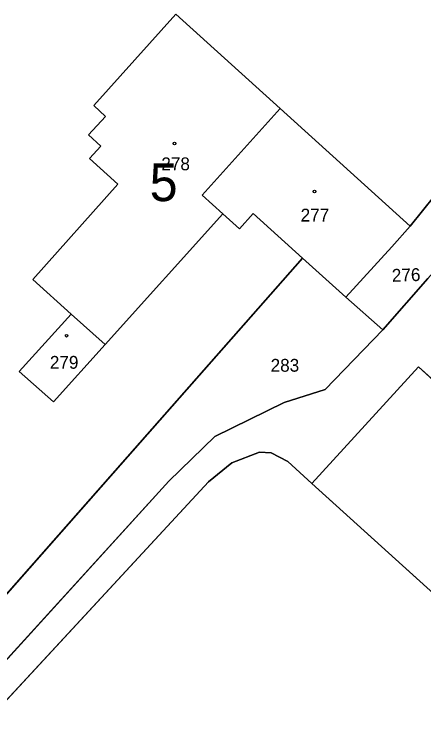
# Model space of a CAD drawing. Extents: x -689422 to -685210, y -987725 to -982160.
# Drawn here: x -685766.6 to -685712.3, y -986644.7 to -986549.8 of the extents above; entities that cross this region are included whole.
import ezdxf

# ---------------------------------------------------------------- set-up
doc = ezdxf.new("R2010")
doc.units = 0
for name, color, linetype in [('KN_Budovy', 7, 'Continuous'), ('KN_Budovy_cisla_domovni', 7, 'Continuous'), ('KN_Hranice_parcel', 7, 'Continuous'), ('KN_Parcelni cisla', 7, 'Continuous'), ('KN_Polygon parcely', 7, 'Continuous'), ('KN_POZEMKY_OSTATNI PLOCHA', 7, 'Continuous'), ('KN_POZEMKY_ZASTAVENA PLOCHA', 7, 'Continuous'), ('KN_VYUZITI_17_ostatni plocha_ostatni komunikace', 7, 'Continuous'), ('KN_VYUZITI_23_ostatni plocha_manipulacni plocha', 7, 'Continuous'), ('KN_Značky budov', 7, 'Continuous')]:
    doc.layers.add(name, color=color, linetype=linetype)

msp = doc.modelspace()

# ---------------------------------------------------------------- linework, layer by layer
at = {"layer": 'KN_Budovy'}
for points in [[(-685764.2, -986584.93), (-685759.12, -986589.56), (-685754.61, -986593.59), (-685738.96, -986576.24), (-685741.73, -986573.75), (-685731.37, -986562.26), (-685745.21, -986549.78), (-685756.09, -986561.89), (-685754.56, -986563.32), (-685756.78, -986565.75), (-685755.15, -986567.25), (-685756.66, -986568.9), (-685752.93, -986572.33)], [(-685731.37, -986562.26), (-685741.73, -986573.75), (-685738.96, -986576.24), (-685736.79, -986578.24), (-685734.94, -986576.2), (-685728.39, -986582.12), (-685722.65, -986587.31), (-685716.58, -986580.6), (-685714.12, -986577.88)], [(-685765.99, -986597.15), (-685761.44, -986601.19), (-685754.61, -986593.59), (-685759.12, -986589.56)], [(-685727.16, -986612.02), (-685707.77, -986629.56), (-685693.69, -986614.14), (-685713.02, -986596.53)]]:
    msp.add_lwpolyline(points, close=True, dxfattribs=at)
at = {"layer": 'KN_Hranice_parcel'}
for p, q in [((-685714.12, -986577.88), (-685731.37, -986562.26)), ((-685754.61, -986593.59), (-685738.96, -986576.24)), ((-685728.39, -986582.12), (-685722.65, -986587.31)), ((-685711.78, -986584.82), (-685717.74, -986591.63)), ((-685722.65, -986587.31), (-685717.74, -986591.63)), ((-685759.12, -986589.56), (-685754.61, -986593.59))]:
    msp.add_line(p, q, dxfattribs=at)
for points in [[(-685731.37, -986562.26), (-685745.21, -986549.78), (-685756.09, -986561.89), (-685754.56, -986563.32), (-685756.78, -986565.75), (-685755.15, -986567.25), (-685756.66, -986568.9), (-685752.93, -986572.33), (-685764.2, -986584.93), (-685759.12, -986589.56)], [(-685731.37, -986562.26), (-685741.73, -986573.75), (-685738.96, -986576.24)], [(-685705.85, -986578.24), (-685710.85, -986573.82), (-685714.12, -986577.88)], [(-685738.96, -986576.24), (-685736.79, -986578.24), (-685734.94, -986576.2), (-685728.39, -986582.12)], [(-685714.12, -986577.88), (-685716.58, -986580.6), (-685722.65, -986587.31)], [(-685728.39, -986582.12), (-685787.96, -986649.67), (-685790.16, -986652.17)], [(-685759.12, -986589.56), (-685765.99, -986597.15), (-685761.44, -986601.19), (-685754.61, -986593.59)], [(-685717.74, -986591.63), (-685725.41, -986599.54), (-685730.83, -986601.27), (-685740.03, -986605.78), (-685746.15, -986611.7), (-685780.8, -986649.77), (-685781.58, -986650.47), (-685785.14, -986652.28), (-685790.16, -986652.17)], [(-685727.16, -986612.02), (-685713.02, -986596.53), (-685693.69, -986614.14)], [(-685737.67, -986713.29), (-685739.29, -986711.88), (-685752.56, -986699.76), (-685754.16, -986698.3), (-685767.28, -986686.44), (-685768.86, -986685), (-685779.76, -986675.07), (-685781.78, -986672.45), (-685783.53, -986669.17), (-685784.27, -986665.27), (-685783.74, -986661.32), (-685782.9, -986658.42), (-685780.21, -986654.24), (-685740.9, -986611.8), (-685737.8, -986609.28), (-685734.11, -986607.87), (-685732.57, -986607.94), (-685730.34, -986609.08), (-685727.16, -986612.02)], [(-685727.16, -986612.02), (-685707.77, -986629.56), (-685693.69, -986614.14)]]:
    msp.add_lwpolyline(points, dxfattribs=at)
at = {"layer": 'KN_Polygon parcely'}
for points in [[(-685787.96, -986649.67), (-685728.39, -986582.12), (-685734.94, -986576.2), (-685736.79, -986578.24), (-685738.96, -986576.24), (-685754.61, -986593.59), (-685761.44, -986601.19), (-685765.99, -986597.15), (-685759.12, -986589.56), (-685764.2, -986584.93), (-685752.93, -986572.33), (-685756.66, -986568.9), (-685755.15, -986567.25), (-685756.78, -986565.75), (-685754.56, -986563.32), (-685756.09, -986561.89), (-685745.21, -986549.78), (-685731.37, -986562.26), (-685714.12, -986577.88), (-685710.85, -986573.82)], [(-685711.78, -986584.82), (-685717.74, -986591.63), (-685725.41, -986599.54), (-685730.83, -986601.27), (-685740.03, -986605.78), (-685746.15, -986611.7), (-685780.8, -986649.77), (-685781.58, -986650.47), (-685785.14, -986652.28), (-685790.16, -986652.17), (-685794.72, -986657.31), (-685792.65, -986660.7), (-685791.96, -986665.6), (-685792.23, -986669.64), (-685793.87, -986673.31), (-685795.58, -986675.78), (-685797.38, -986677.81), (-685820.69, -986703.35), (-685824.02, -986706.56), (-685827.27, -986708.86), (-685831.17, -986709.45), (-685835.01, -986707.92), (-685839.62, -986712.96)], [(-685737.67, -986713.29), (-685739.29, -986711.88), (-685752.56, -986699.76), (-685754.16, -986698.3), (-685767.28, -986686.44), (-685768.86, -986685), (-685779.76, -986675.07), (-685781.78, -986672.45), (-685783.53, -986669.17), (-685784.27, -986665.27), (-685783.74, -986661.32), (-685782.9, -986658.42), (-685780.21, -986654.24), (-685740.9, -986611.8), (-685737.8, -986609.28), (-685734.11, -986607.87), (-685732.57, -986607.94), (-685730.34, -986609.08), (-685727.16, -986612.02), (-685713.02, -986596.53), (-685693.69, -986614.14)], [(-685707.77, -986629.56), (-685727.16, -986612.02), (-685730.34, -986609.08), (-685732.57, -986607.94), (-685734.11, -986607.87), (-685737.8, -986609.28), (-685740.9, -986611.8), (-685780.21, -986654.24), (-685782.9, -986658.42), (-685783.74, -986661.32), (-685784.27, -986665.27), (-685783.53, -986669.17), (-685781.78, -986672.45), (-685779.76, -986675.07), (-685768.86, -986685), (-685767.28, -986686.44), (-685754.16, -986698.3), (-685752.56, -986699.76), (-685739.29, -986711.88), (-685737.67, -986713.29)]]:
    msp.add_lwpolyline(points, dxfattribs=at)
for points in [[(-685745.21, -986549.78), (-685756.09, -986561.89), (-685754.56, -986563.32), (-685756.78, -986565.75), (-685755.15, -986567.25), (-685756.66, -986568.9), (-685752.93, -986572.33), (-685764.2, -986584.93), (-685759.12, -986589.56), (-685754.61, -986593.59), (-685738.96, -986576.24), (-685741.73, -986573.75), (-685731.37, -986562.26)], [(-685728.39, -986582.12), (-685722.65, -986587.31), (-685716.58, -986580.6), (-685714.12, -986577.88), (-685731.37, -986562.26), (-685741.73, -986573.75), (-685738.96, -986576.24), (-685736.79, -986578.24), (-685734.94, -986576.2)], [(-685710.85, -986573.82), (-685714.12, -986577.88), (-685716.58, -986580.6), (-685722.65, -986587.31), (-685717.74, -986591.63), (-685711.78, -986584.82), (-685705.85, -986578.24)], [(-685728.39, -986582.12), (-685787.96, -986649.67), (-685790.16, -986652.17), (-685785.14, -986652.28), (-685781.58, -986650.47), (-685780.8, -986649.77), (-685746.15, -986611.7), (-685740.03, -986605.78), (-685730.83, -986601.27), (-685725.41, -986599.54), (-685717.74, -986591.63), (-685722.65, -986587.31)], [(-685759.12, -986589.56), (-685765.99, -986597.15), (-685761.44, -986601.19), (-685754.61, -986593.59)], [(-685693.69, -986614.14), (-685713.02, -986596.53), (-685727.16, -986612.02), (-685707.77, -986629.56)]]:
    msp.add_lwpolyline(points, close=True, dxfattribs=at)
at = {"layer": 'KN_POZEMKY_OSTATNI PLOCHA'}
for p, q in [((-685745.21, -986549.78), (-685756.09, -986561.89)), ((-685731.37, -986562.26), (-685745.21, -986549.78)), ((-685756.09, -986561.89), (-685754.56, -986563.32)), ((-685714.12, -986577.88), (-685731.37, -986562.26)), ((-685754.56, -986563.32), (-685756.78, -986565.75)), ((-685756.78, -986565.75), (-685755.15, -986567.25)), ((-685755.15, -986567.25), (-685756.66, -986568.9)), ((-685756.66, -986568.9), (-685752.93, -986572.33)), ((-685752.93, -986572.33), (-685764.2, -986584.93)), ((-685710.85, -986573.82), (-685714.12, -986577.88)), ((-685714.12, -986577.88), (-685710.85, -986573.82)), ((-685754.61, -986593.59), (-685738.96, -986576.24)), ((-685738.96, -986576.24), (-685736.79, -986578.24)), ((-685736.79, -986578.24), (-685734.94, -986576.2)), ((-685734.94, -986576.2), (-685728.39, -986582.12)), ((-685716.58, -986580.6), (-685714.12, -986577.88)), ((-685722.65, -986587.31), (-685716.58, -986580.6)), ((-685728.39, -986582.12), (-685787.96, -986649.67)), ((-685787.96, -986649.67), (-685728.39, -986582.12)), ((-685728.39, -986582.12), (-685722.65, -986587.31)), ((-685764.2, -986584.93), (-685759.12, -986589.56)), ((-685717.74, -986591.63), (-685711.78, -986584.82)), ((-685711.78, -986584.82), (-685717.74, -986591.63)), ((-685717.74, -986591.63), (-685722.65, -986587.31)), ((-685722.65, -986587.31), (-685717.74, -986591.63)), ((-685759.12, -986589.56), (-685765.99, -986597.15)), ((-685725.41, -986599.54), (-685717.74, -986591.63)), ((-685717.74, -986591.63), (-685725.41, -986599.54)), ((-685761.44, -986601.19), (-685754.61, -986593.59)), ((-685765.99, -986597.15), (-685761.44, -986601.19)), ((-685713.02, -986596.53), (-685727.16, -986612.02)), ((-685693.69, -986614.14), (-685713.02, -986596.53)), ((-685730.83, -986601.27), (-685725.41, -986599.54)), ((-685725.41, -986599.54), (-685730.83, -986601.27)), ((-685740.03, -986605.78), (-685730.83, -986601.27)), ((-685730.83, -986601.27), (-685740.03, -986605.78)), ((-685746.15, -986611.7), (-685740.03, -986605.78)), ((-685740.03, -986605.78), (-685746.15, -986611.7)), ((-685734.11, -986607.87), (-685737.8, -986609.28)), ((-685737.8, -986609.28), (-685734.11, -986607.87)), ((-685732.57, -986607.94), (-685734.11, -986607.87)), ((-685734.11, -986607.87), (-685732.57, -986607.94)), ((-685730.34, -986609.08), (-685732.57, -986607.94)), ((-685732.57, -986607.94), (-685730.34, -986609.08)), ((-685737.8, -986609.28), (-685740.9, -986611.8)), ((-685740.9, -986611.8), (-685737.8, -986609.28)), ((-685727.16, -986612.02), (-685730.34, -986609.08)), ((-685730.34, -986609.08), (-685727.16, -986612.02)), ((-685780.8, -986649.77), (-685746.15, -986611.7)), ((-685746.15, -986611.7), (-685780.8, -986649.77)), ((-685740.9, -986611.8), (-685780.21, -986654.24)), ((-685780.21, -986654.24), (-685740.9, -986611.8)), ((-685727.16, -986612.02), (-685707.77, -986629.56))]:
    msp.add_line(p, q, dxfattribs=at)
at = {"layer": 'KN_POZEMKY_ZASTAVENA PLOCHA'}
for p, q in [((-685756.09, -986561.89), (-685745.21, -986549.78)), ((-685745.21, -986549.78), (-685731.37, -986562.26)), ((-685754.56, -986563.32), (-685756.09, -986561.89)), ((-685741.73, -986573.75), (-685731.37, -986562.26)), ((-685731.37, -986562.26), (-685741.73, -986573.75)), ((-685731.37, -986562.26), (-685714.12, -986577.88)), ((-685756.78, -986565.75), (-685754.56, -986563.32)), ((-685755.15, -986567.25), (-685756.78, -986565.75)), ((-685756.66, -986568.9), (-685755.15, -986567.25)), ((-685752.93, -986572.33), (-685756.66, -986568.9)), ((-685764.2, -986584.93), (-685752.93, -986572.33)), ((-685738.96, -986576.24), (-685741.73, -986573.75)), ((-685741.73, -986573.75), (-685738.96, -986576.24)), ((-685738.96, -986576.24), (-685754.61, -986593.59)), ((-685736.79, -986578.24), (-685738.96, -986576.24)), ((-685734.94, -986576.2), (-685736.79, -986578.24)), ((-685728.39, -986582.12), (-685734.94, -986576.2)), ((-685714.12, -986577.88), (-685716.58, -986580.6)), ((-685716.58, -986580.6), (-685722.65, -986587.31)), ((-685722.65, -986587.31), (-685728.39, -986582.12)), ((-685759.12, -986589.56), (-685764.2, -986584.93)), ((-685765.99, -986597.15), (-685759.12, -986589.56)), ((-685759.12, -986589.56), (-685754.61, -986593.59)), ((-685754.61, -986593.59), (-685759.12, -986589.56)), ((-685754.61, -986593.59), (-685761.44, -986601.19)), ((-685761.44, -986601.19), (-685765.99, -986597.15)), ((-685727.16, -986612.02), (-685713.02, -986596.53)), ((-685713.02, -986596.53), (-685693.69, -986614.14)), ((-685707.77, -986629.56), (-685727.16, -986612.02))]:
    msp.add_line(p, q, dxfattribs=at)
at = {"layer": 'KN_VYUZITI_17_ostatni plocha_ostatni komunikace'}
for p, q in [((-685717.74, -986591.63), (-685711.78, -986584.82)), ((-685725.41, -986599.54), (-685717.74, -986591.63)), ((-685713.02, -986596.53), (-685727.16, -986612.02)), ((-685693.69, -986614.14), (-685713.02, -986596.53)), ((-685730.83, -986601.27), (-685725.41, -986599.54)), ((-685740.03, -986605.78), (-685730.83, -986601.27)), ((-685746.15, -986611.7), (-685740.03, -986605.78)), ((-685734.11, -986607.87), (-685737.8, -986609.28)), ((-685732.57, -986607.94), (-685734.11, -986607.87)), ((-685730.34, -986609.08), (-685732.57, -986607.94)), ((-685737.8, -986609.28), (-685740.9, -986611.8)), ((-685727.16, -986612.02), (-685730.34, -986609.08)), ((-685780.8, -986649.77), (-685746.15, -986611.7)), ((-685740.9, -986611.8), (-685780.21, -986654.24))]:
    msp.add_line(p, q, dxfattribs=at)
at = {"layer": 'KN_VYUZITI_23_ostatni plocha_manipulacni plocha'}
for p, q in [((-685745.21, -986549.78), (-685756.09, -986561.89)), ((-685731.37, -986562.26), (-685745.21, -986549.78)), ((-685756.09, -986561.89), (-685754.56, -986563.32)), ((-685714.12, -986577.88), (-685731.37, -986562.26)), ((-685754.56, -986563.32), (-685756.78, -986565.75)), ((-685756.78, -986565.75), (-685755.15, -986567.25)), ((-685755.15, -986567.25), (-685756.66, -986568.9)), ((-685756.66, -986568.9), (-685752.93, -986572.33)), ((-685752.93, -986572.33), (-685764.2, -986584.93)), ((-685710.85, -986573.82), (-685714.12, -986577.88)), ((-685714.12, -986577.88), (-685710.85, -986573.82)), ((-685754.61, -986593.59), (-685738.96, -986576.24)), ((-685738.96, -986576.24), (-685736.79, -986578.24)), ((-685736.79, -986578.24), (-685734.94, -986576.2)), ((-685734.94, -986576.2), (-685728.39, -986582.12)), ((-685716.58, -986580.6), (-685714.12, -986577.88)), ((-685722.65, -986587.31), (-685716.58, -986580.6)), ((-685728.39, -986582.12), (-685787.96, -986649.67)), ((-685787.96, -986649.67), (-685728.39, -986582.12)), ((-685728.39, -986582.12), (-685722.65, -986587.31)), ((-685764.2, -986584.93), (-685759.12, -986589.56)), ((-685711.78, -986584.82), (-685717.74, -986591.63)), ((-685717.74, -986591.63), (-685722.65, -986587.31)), ((-685722.65, -986587.31), (-685717.74, -986591.63)), ((-685759.12, -986589.56), (-685765.99, -986597.15)), ((-685717.74, -986591.63), (-685725.41, -986599.54)), ((-685761.44, -986601.19), (-685754.61, -986593.59)), ((-685765.99, -986597.15), (-685761.44, -986601.19)), ((-685725.41, -986599.54), (-685730.83, -986601.27)), ((-685730.83, -986601.27), (-685740.03, -986605.78)), ((-685740.03, -986605.78), (-685746.15, -986611.7)), ((-685737.8, -986609.28), (-685734.11, -986607.87)), ((-685734.11, -986607.87), (-685732.57, -986607.94)), ((-685732.57, -986607.94), (-685730.34, -986609.08)), ((-685740.9, -986611.8), (-685737.8, -986609.28)), ((-685730.34, -986609.08), (-685727.16, -986612.02)), ((-685746.15, -986611.7), (-685780.8, -986649.77)), ((-685780.21, -986654.24), (-685740.9, -986611.8)), ((-685727.16, -986612.02), (-685707.77, -986629.56))]:
    msp.add_line(p, q, dxfattribs=at)
at = {"layer": 'KN_Značky budov'}
for centre in [(-685745.387, -986566.919), (-685726.807, -986573.289), (-685759.707, -986592.409)]:
    msp.add_circle(centre, 0.175, dxfattribs=at)

# ---------------------------------------------------------------- texts
at = {"layer": 'KN_Budovy_cisla_domovni'}
msp.add_text('5', height=5, dxfattribs=at).set_placement((-685748.692, -986574.559))
at = {"layer": 'KN_Parcelni cisla'}
for s, p in [('278', (-685747.14, -986570.46)), ('277', (-685728.66, -986577.26)), ('279', (-685761.93, -986596.79)), ('283', (-685732.64, -986597.18))]:
    msp.add_text(s, height=1.7, dxfattribs=at).set_placement(p)
msp.add_text('276', height=1.7, rotation=2, dxfattribs=at).set_placement((-685716.53, -986585.269))

doc.saveas('drawing.dxf')
